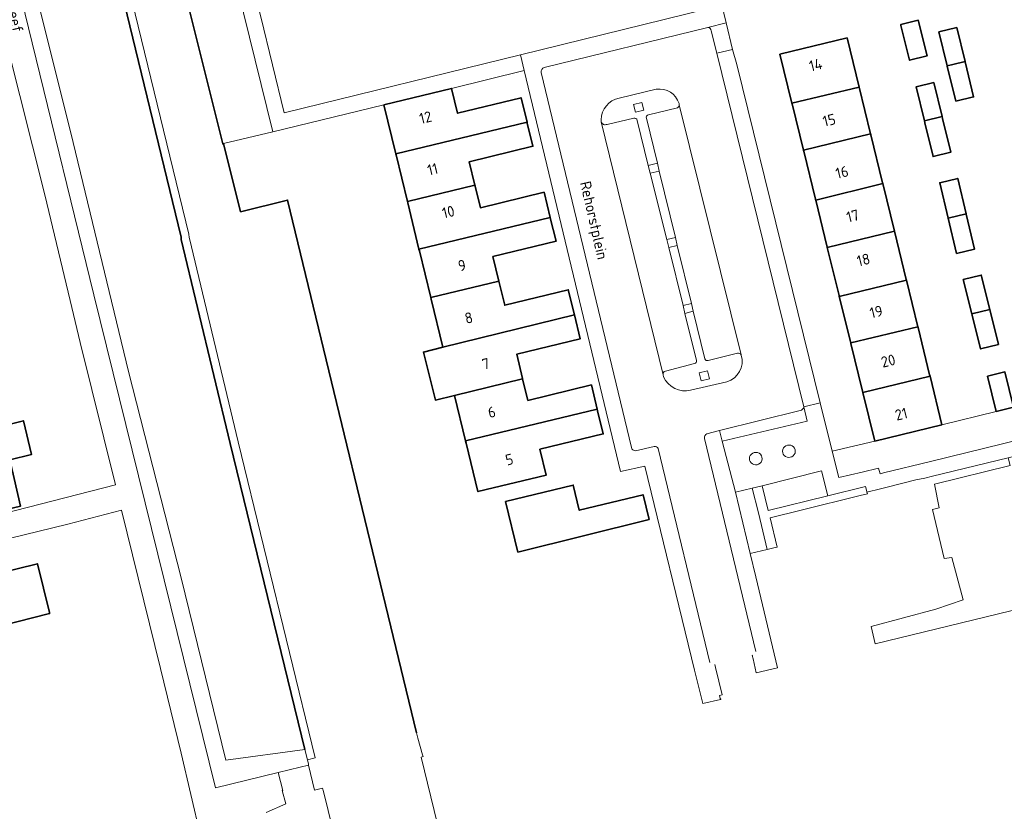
# Model space of a CAD drawing. Header units: metres. Extents: x 152391 to 157968, y 462336 to 467280.
# Tile 597 of 656: x 156980 to 157102, y 464065 to 464164. Entities that reach past the tile are written whole.
import ezdxf
from ezdxf.enums import TextEntityAlignment as Align

# ---------------------------------------------------------------- set-up
doc = ezdxf.new("R2010")
doc.units = ezdxf.units.M
doc.header["$LTSCALE"] = 0.75
for name, color, linetype, lineweight in [('B-WE-GK-BESCHOEIING-G', 251, 'GK-BESCHOEIING', 35), ('B-WE-GR-BEPLANTING_CULTUUR_HEESTERS-GV', 251, 'Continuous', 18), ('B-WE-GR-GROENVOORZIENING-GV', 251, 'Continuous', 18), ('B-WE-GR-HAAG-GV', 251, 'Continuous', 13), ('B-WE-OG-BEBOUWING-GV', 6, 'Continuous', 35), ('B-WE-OG-BEBOUWING-T18', 1, 'Continuous', 18), ('B-WE-OG-TERREIN_CULTUURSCHEIDING-GV', 251, 'Continuous', 18), ('B-WE-OG-TOPOGRAFIE-T18', 1, 'Continuous', 18), ('B-WE-OG-WATER_SLOOT-GV', 251, 'Continuous', 18), ('B-WE-VH-VERHARDING_BETONSTRAATSTEEN-GV', 251, 'Continuous', 18), ('B-WE-VH-VERHARDING_TEGEL-GV', 251, 'Continuous', 18)]:
    doc.layers.add(name, color=color, linetype=linetype, lineweight=lineweight)
doc.styles.add('NLCS-ISO-M750-T18', font='NLCS-ISO.ttf', dxfattribs={"height": 1.35})
doc.linetypes.add('GK-BESCHOEIING', pattern='A,30,-5,[1,NLCS.SHX,S=1,R=0,X=0,Y=0],-5', length=40)

msp = doc.modelspace()

# ---------------------------------------------------------------- linework, layer by layer
at = {"layer": 'B-WE-GK-BESCHOEIING-G'}
for points in [[(157005.26, 464148.25), (157005.15, 464148.22), (157000, 464168.99), (157000, 464168.96), (156995.74, 464186.11), (156992.46, 464199.42)], [(156985.14, 464197.77), (156989.35, 464180.38), (157000, 464136.61), (157000, 464136.34), (157006.08, 464110.93), (157015.36, 464072.86)], [(157005.26, 464148.25), (157007.36, 464139.78), (157013.22, 464141.22), (157029.24, 464074.96)]]:
    msp.add_lwpolyline(points, dxfattribs=at)
at = {"layer": 'B-WE-GR-BEPLANTING_CULTUUR_HEESTERS-GV'}
for points in [[(157087.31, 464107.28), (157093.14, 464108.7), (157104.49, 464111.47), (157103.5, 464115.44), (157103.49, 464115.47), (157101.33, 464114.93), (157094.57, 464113.29), (157086.23, 464111.25), (157080.93, 464110.01), (157081.75, 464106.71), (157084.64, 464107.39), (157086.68, 464107.86), (157086.88, 464107.17)], [(157072.23, 464105.7), (157072.97, 464102.63), (157080.4, 464104.45), (157079.62, 464107.53)]]:
    msp.add_lwpolyline(points, close=True, dxfattribs=at)
at = {"layer": 'B-WE-GR-GROENVOORZIENING-GV'}
for points in [[(156980.87, 464212.89), (156980.9, 464213.19), (156980.9, 464213.21), (156967.82, 464216.53), (156981.47, 464160.79), (156989.12, 464129.45), (157004.23, 464068.11), (157012.05, 464070.02), (157014.78, 464070.69), (157015.83, 464070.95), (157015.8, 464071.06), (157015.67, 464071.58), (157015.36, 464072.86), (157005.54, 464071.54), (157000, 464094.24), (156993.45, 464119.89), (156986.56, 464148.38), (156981.25, 464169.69), (156976.42, 464189.65), (156971.78, 464208.58), (156980.77, 464212.73), (156980.9, 464212.79)], [(157056.48, 464152.16), (157057.52, 464152.42), (157057.28, 464153.39), (157056.24, 464153.13)], [(157059.43, 464144.84), (157059.2, 464145.81), (157058.07, 464145.53), (157058.31, 464144.56)], [(157061.43, 464136.57), (157060.36, 464136.31), (157060.6, 464135.34), (157061.67, 464135.6)], [(157063.42, 464128.37), (157062.39, 464128.11), (157062.63, 464127.14), (157063.66, 464127.4)], [(157064.39, 464119.72), (157064.63, 464118.74), (157065.67, 464119), (157065.43, 464119.97)], [(157072.86, 464097.76), (157073.69, 464097.96), (157074.08, 464098.05), (157073.2, 464101.7), (157077.08, 464102.66), (157084.42, 464104.47), (157085.31, 464104.69), (157085.26, 464104.89), (157085.24, 464104.99), (157085.09, 464105.6), (157080.4, 464104.45), (157080.4, 464104.45), (157072.97, 464102.63), (157072.23, 464105.7), (157071, 464105.39), (157071.75, 464102.33)]]:
    msp.add_lwpolyline(points, close=True, dxfattribs=at)
for points in [[(157067.25, 464111.25), (157077.81, 464113.72), (157077.4, 464115.49)], [(157076.97, 464115.05), (157066.94, 464112.55), (157067.25, 464111.25)]]:
    msp.add_lwpolyline(points, dxfattribs=at)
for points in [[(157077.4, 464115.49, -0.310965), (157076.97, 464115.05)], [(157075.37, 464110.73, 1.014761), (157075.72, 464109.23)], [(157075.72, 464109.23, 1.039911), (157075.37, 464110.73)], [(157071.24, 464109.81, 1.014469), (157071.59, 464108.31)], [(157071.59, 464108.31, 1.041173), (157071.24, 464109.81)]]:
    msp.add_lwpolyline(points, format="xyb", dxfattribs=at)
at = {"layer": 'B-WE-GR-HAAG-GV'}
for points in [[(157067.25, 464111.25), (157077.81, 464113.72), (157077.4, 464115.49)], [(157076.97, 464115.05), (157066.94, 464112.55), (157067.25, 464111.25)]]:
    msp.add_lwpolyline(points, dxfattribs=at)
msp.add_lwpolyline([(157077.4, 464115.49, -0.310965), (157076.97, 464115.05)], format="xyb", dxfattribs=at)
msp.add_lwpolyline([(157085.09, 464105.6), (157080.4, 464104.45), (157080.4, 464104.45), (157072.97, 464102.63), (157072.23, 464105.7), (157071, 464105.39), (157071.75, 464102.33), (157072.86, 464097.76), (157073.69, 464097.96), (157074.08, 464098.05), (157073.2, 464101.7), (157077.08, 464102.66), (157084.42, 464104.47), (157085.31, 464104.69), (157085.26, 464104.89), (157085.24, 464104.99)], close=True, dxfattribs=at)
at = {"layer": 'B-WE-OG-BEBOUWING-GV'}
for points in [[(157089.48, 464162.94), (157090.55, 464158.62), (157092.74, 464159.16), (157091.64, 464163.6), (157089.45, 464163.06)], [(157095.23, 464157.94), (157095.94, 464158.11), (157097.45, 464158.48), (157096.43, 464162.7), (157094.21, 464162.16)], [(157082.78, 464161.42), (157074.43, 464159.37), (157075.93, 464153.28), (157084.28, 464155.29)], [(157096.29, 464153.54), (157098.51, 464154.07), (157097.46, 464158.43), (157097.45, 464158.48), (157095.94, 464158.11), (157095.23, 464157.94), (157095.24, 464157.89)], [(157092.4, 464151.07), (157094.6, 464151.61), (157093.57, 464155.84), (157091.37, 464155.3)], [(157025.18, 464153.08), (157026.67, 464146.98), (157042.99, 464150.91), (157042.25, 464153.96), (157034.35, 464152.04), (157033.6, 464155.13)], [(157077.36, 464147.43), (157085.71, 464149.46), (157084.28, 464155.29), (157075.93, 464153.28), (157075.94, 464153.21)], [(157028.11, 464141.06), (157036.51, 464143.1), (157035.8, 464145.99), (157043.72, 464147.92), (157043.02, 464150.8), (157042.99, 464150.91), (157026.67, 464146.98), (157026.7, 464146.84)], [(157094.6, 464151.61), (157092.4, 464151.07), (157092.45, 464150.86), (157093.48, 464146.64), (157095.68, 464147.18), (157094.65, 464151.39)], [(157085.71, 464149.46), (157077.36, 464147.43), (157077.39, 464147.33), (157078.86, 464141.33), (157078.88, 464141.24), (157087.22, 464143.29), (157087.2, 464143.39), (157085.73, 464149.35)], [(157095.36, 464138.99), (157097.59, 464139.53), (157096.54, 464143.92), (157094.31, 464143.38)], [(157029.55, 464135.11), (157045.87, 464139.07), (157045.11, 464142.21), (157037.19, 464140.28), (157036.54, 464142.97), (157036.51, 464143.1), (157028.11, 464141.06), (157028.15, 464140.9)], [(157080.32, 464135.35), (157088.67, 464137.38), (157087.22, 464143.29), (157078.88, 464141.24), (157080.31, 464135.39)], [(157045.87, 464139.07), (157029.55, 464135.11), (157029.6, 464134.92), (157031.02, 464129.1), (157039.49, 464131.16), (157038.75, 464134.2), (157046.59, 464136.1), (157045.88, 464139.03)], [(157095.36, 464138.99), (157096.41, 464134.6), (157098.64, 464135.14), (157097.61, 464139.46), (157097.59, 464139.53)], [(157088.67, 464137.38), (157080.32, 464135.35), (157081.79, 464129.35), (157081.82, 464129.24), (157090.17, 464131.26), (157090.15, 464131.33)], [(157083.24, 464123.46), (157091.59, 464125.46), (157090.17, 464131.26), (157081.82, 464129.24)], [(157098.29, 464127.06), (157100.53, 464127.6), (157099.46, 464131.91), (157097.22, 464131.34)], [(157039.49, 464131.16), (157031.02, 464129.1), (157031.06, 464128.92), (157032.52, 464122.92), (157048.88, 464126.97), (157048.12, 464130.07), (157040.22, 464128.15), (157039.53, 464130.98)], [(157101.61, 464123.28), (157100.57, 464127.45), (157100.53, 464127.6), (157098.29, 464127.06), (157098.33, 464126.92), (157099.38, 464122.72)], [(157048.88, 464126.97), (157032.52, 464122.92), (157030.11, 464122.32), (157031.59, 464116.34), (157033.97, 464116.94), (157042.44, 464119), (157042.43, 464119.03), (157041.7, 464122.05), (157049.61, 464123.97)], [(157091.59, 464125.46), (157083.24, 464123.46), (157083.25, 464123.39), (157084.7, 464117.47), (157084.75, 464117.28), (157093.1, 464119.32), (157093.05, 464119.48), (157091.61, 464125.39)], [(157033.97, 464116.94), (157035.35, 464111.26), (157051.72, 464115.23), (157050.99, 464118.23), (157043.1, 464116.31), (157042.44, 464119)], [(157093.1, 464119.32), (157084.75, 464117.28), (157086.23, 464111.25), (157094.57, 464113.29)], [(157103.49, 464115.47), (157102.42, 464119.86), (157100.25, 464119.32), (157101.33, 464114.93)], [(157051.72, 464115.23), (157035.35, 464111.26), (157035.42, 464111), (157036.89, 464104.96), (157045.38, 464107.02), (157044.59, 464110.23), (157052.47, 464112.15), (157051.77, 464115.03)], [(156977.73, 464113.12), (156968.94, 464110.94), (156970.52, 464104.46), (156972.56, 464104.96), (156973.38, 464101.56), (156980.01, 464103.17), (156979.23, 464106.58), (156978.66, 464108.93), (156981.38, 464109.59), (156980.36, 464113.77)], [(157058.16, 464101.51), (157057.41, 464104.57), (157049.49, 464102.64), (157048.73, 464105.77), (157040.32, 464103.73), (157041.85, 464097.43)], [(156973.49, 464087.23), (156983.62, 464089.79), (156983.59, 464089.91), (156982.1, 464095.98), (156971.95, 464093.48)]]:
    msp.add_lwpolyline(points, close=True, dxfattribs=at)
at = {"layer": 'B-WE-OG-TERREIN_CULTUURSCHEIDING-GV'}
for points in [[(157132.45, 464097.27), (157131.81, 464099.91), (157128.89, 464099.2), (157125.75, 464112.05), (157128.67, 464112.76), (157128.26, 464114.41), (157107.25, 464109.24), (157107.01, 464110.21), (157102.82, 464109.18), (157103.05, 464108.21), (157093.64, 464105.89), (157094.25, 464102.94), (157093.39, 464102.74), (157094.85, 464096.63), (157095.82, 464096.76), (157097.22, 464091.49), (157093.84, 464090.32), (157085.8, 464088.18), (157086.29, 464086.02)], [(157068.91, 464104.88), (157070.74, 464097.26), (157072.86, 464097.76), (157071.75, 464102.33), (157071, 464105.39)]]:
    msp.add_lwpolyline(points, close=True, dxfattribs=at)
at = {"layer": 'B-WE-OG-WATER_SLOOT-GV'}
for points in [[(156982.25, 464208.18), (156981.08, 464212.22), (156980.91, 464212.74), (156980.9, 464212.79), (156980.77, 464212.73), (156971.78, 464208.58), (156976.42, 464189.65), (156981.25, 464169.69), (156986.56, 464148.38), (156993.45, 464119.89), (157000, 464094.24), (157005.54, 464071.54), (157015.36, 464072.86), (157006.08, 464110.93), (157000, 464136.34), (157000, 464136.61), (156989.35, 464180.38), (156985.14, 464197.77), (156982.08, 464197.08), (156981.99, 464197.44), (156984.87, 464198.09), (156983.6, 464202.24)], [(156990.09, 464210.47), (156990.11, 464210.37), (156991.07, 464205.97), (156990.93, 464205.9), (156991.76, 464203.19), (156992.37, 464199.79), (156993.84, 464200.12), (156993.96, 464199.76), (156992.46, 464199.42), (156995.74, 464186.11), (157000, 464168.96), (157000, 464168.99), (157005.15, 464148.22), (157005.26, 464148.25), (157011.38, 464149.73), (157004.84, 464176.36), (157000.14, 464195.5), (156998.45, 464202.4), (156996.74, 464209.1), (156990.19, 464210.81)], [(156986.11, 464197.99), (156985.14, 464197.77), (156989.35, 464180.38), (157000, 464136.61), (157000, 464136.34), (157006.08, 464110.93), (157015.36, 464072.86), (157015.67, 464071.58), (157016.64, 464071.83), (157007.05, 464111.17), (157001, 464136.45), (157000.97, 464136.57), (157000.94, 464136.97), (156990.32, 464180.61)]]:
    msp.add_lwpolyline(points, close=True, dxfattribs=at)
for points in [[(156990.32, 464180.61), (157000.94, 464136.97), (157000.97, 464136.57), (157001, 464136.45), (157007.05, 464111.17), (157016.64, 464071.83), (157015.67, 464071.58), (157015.8, 464071.06), (157015.83, 464070.95), (157016.58, 464067.84), (157017.55, 464068.08), (157017.66, 464067.64), (157029.35, 464020.06)], [(157037.81, 464039.09), (157029.84, 464071.93), (157030.06, 464071.99), (157030.01, 464072.2), (157029.42, 464074.31), (157029.37, 464074.47), (157029.24, 464074.96), (157013.22, 464141.22), (157007.36, 464139.78), (157005.26, 464148.25), (157005.15, 464148.22), (157000, 464168.99)]]:
    msp.add_lwpolyline(points, dxfattribs=at)
at = {"layer": 'B-WE-VH-VERHARDING_BETONSTRAATSTEEN-GV'}
for points in [[(157065.9, 464162.3), (157066.59, 464159.5), (157068.54, 464159.98), (157067.76, 464163.27), (157065.48, 464162.72)], [(157065.48, 464162.72), (157065.47, 464162.72), (157045.13, 464157.73)], [(157077.4, 464115.49), (157077.39, 464115.5), (157066.59, 464159.5), (157065.9, 464162.3)], [(157044.76, 464157.09), (157055.96, 464110.46)], [(157054.43, 464153.92), (157059.06, 464155.02)], [(157061.7, 464152.71), (157058.08, 464151.85)], [(157061.89, 464153.24), (157061.91, 464153.12), (157061.92, 464153.09), (157061.92, 464153.08)], [(157061.92, 464153.08), (157069.61, 464121.98), (157069.62, 464121.94), (157069.63, 464121.92)], [(157069.61, 464121.98), (157061.92, 464153.08)], [(157059.97, 464119.25), (157059.9, 464119.5), (157052.22, 464150.97), (157052.21, 464151), (157052.21, 464151.01), (157052.2, 464151.22)], [(157052.22, 464150.97), (157059.9, 464119.5)], [(157056.26, 464151.42), (157052.94, 464150.65)], [(157064.08, 464121.27), (157062.63, 464127.14), (157062.39, 464128.11), (157060.6, 464135.34), (157060.36, 464136.31), (157058.31, 464144.56), (157058.07, 464145.53), (157056.68, 464151.15)], [(157057.84, 464151.42), (157059.2, 464145.81), (157059.43, 464144.84), (157061.43, 464136.57), (157061.67, 464135.6), (157063.42, 464128.37), (157063.66, 464127.4), (157065.1, 464121.47)], [(157065.5, 464121.27), (157069.17, 464122.18)], [(157060.19, 464119.95), (157063.81, 464120.9)], [(157067.84, 464118.62), (157063.33, 464117.58)], [(157065.34, 464112.15), (157066.94, 464112.55), (157076.97, 464115.05)], [(157056.48, 464110.03), (157058.79, 464110.59)], [(157071.44, 464085.09), (157065.06, 464111.59)], [(157059.29, 464110.31), (157065.7, 464083.72)]]:
    msp.add_lwpolyline(points, dxfattribs=at)
for points in [[(157065.9, 464162.3, 0.387134), (157065.48, 464162.72)], [(157065.48, 464162.72, -0.387134), (157065.9, 464162.3)], [(157045.13, 464157.73, 0.385306), (157044.76, 464157.09)], [(157059.06, 464155.02, -0.373818), (157061.89, 464153.24)], [(157052.2, 464151.22, -0.339856), (157054.43, 464153.92)], [(157061.92, 464153.08, -0.312553), (157061.7, 464152.71)], [(157052.94, 464150.65, -0.46003), (157052.22, 464150.97)], [(157056.68, 464151.15, 0.45636), (157056.26, 464151.42)], [(157058.08, 464151.85, 0.45907), (157057.84, 464151.42)], [(157065.1, 464121.47, 0.398425), (157065.5, 464121.27)], [(157069.63, 464121.92, -0.411162), (157067.84, 464118.62)], [(157069.17, 464122.18, -0.343506), (157069.61, 464121.98)], [(157063.81, 464120.9, 0.403608), (157064.08, 464121.27)], [(157059.9, 464119.5, -0.390514), (157060.19, 464119.95)], [(157063.33, 464117.58, -0.363398), (157059.97, 464119.25)], [(157076.97, 464115.05, 0.310965), (157077.4, 464115.49)], [(157065.06, 464111.59, -0.320227), (157065.34, 464112.15)], [(157055.96, 464110.46, 0.37603), (157056.48, 464110.03)], [(157058.79, 464110.59, -0.378878), (157059.29, 464110.31)]]:
    msp.add_lwpolyline(points, format="xyb", dxfattribs=at)
at = {"layer": 'B-WE-VH-VERHARDING_TEGEL-GV'}
for points in [[(157010.56, 464065.05), (157012.99, 464066.12), (157012.56, 464067.78), (157012.62, 464067.77), (157012.05, 464070.02), (157004.23, 464068.11), (156989.12, 464129.45), (156981.47, 464160.79), (156967.82, 464216.53)], [(157045.13, 464157.73), (157065.47, 464162.72), (157065.48, 464162.72), (157067.76, 464163.27), (157066.65, 464167.97)], [(157065.27, 464164.99), (157042.16, 464159.3), (157042.63, 464157.36), (157054.62, 464107.46), (157057.64, 464108.14), (157063.81, 464082.74), (157064.44, 464080.26), (157064.85, 464078.59), (157067.06, 464079.12), (157067.07, 464079.12), (157067.1, 464079.14), (157066.99, 464079.21), (157066.9, 464079.59), (157067.24, 464079.67), (157066.43, 464083.08), (157066.32, 464083.45)], [(156978.37, 464160.35), (156983.04, 464141.87), (156986.19, 464128.73), (156987.44, 464123.5), (156991.83, 464105.79), (156962.24, 464098.21)], [(157055.96, 464110.46), (157044.76, 464157.09)], [(157059.06, 464155.02), (157054.43, 464153.92)], [(157058.08, 464151.85), (157061.7, 464152.71)], [(157061.92, 464153.08), (157061.92, 464153.09), (157061.91, 464153.12), (157061.89, 464153.24)], [(157052.2, 464151.22), (157052.21, 464151.01), (157052.21, 464151), (157052.22, 464150.97)], [(157052.94, 464150.65), (157056.26, 464151.42)], [(157056.68, 464151.15), (157058.07, 464145.53), (157059.2, 464145.81), (157057.84, 464151.42)], [(157065.1, 464121.47), (157063.66, 464127.4), (157062.63, 464127.14), (157064.08, 464121.27)], [(157069.17, 464122.18), (157065.5, 464121.27)], [(157069.63, 464121.92), (157069.62, 464121.94), (157069.61, 464121.98)], [(157063.81, 464120.9), (157060.19, 464119.95)], [(157059.9, 464119.5), (157059.97, 464119.25)], [(157063.33, 464117.58), (157067.84, 464118.62)], [(157104.49, 464111.47), (157093.14, 464108.7), (157087.31, 464107.28), (157086.88, 464107.17), (157086.68, 464107.86), (157084.64, 464107.39), (157081.75, 464106.71), (157080.93, 464110.01), (157079.45, 464116.01), (157077.39, 464115.5), (157077.4, 464115.49), (157077.81, 464113.72), (157067.25, 464111.25), (157067.51, 464110.28), (157068.91, 464104.88), (157071, 464105.39), (157072.23, 464105.7), (157079.62, 464107.53), (157080.4, 464104.45), (157080.4, 464104.45), (157085.09, 464105.6), (157085.24, 464104.99), (157085.26, 464104.89), (157086.92, 464105.3), (157087.75, 464105.51), (157091.35, 464106.44), (157092.46, 464106.63), (157093.42, 464106.87), (157102.82, 464109.18)], [(157071.08, 464084.6), (157071, 464084.58), (157071.1, 464084.15), (157071.5, 464082.43), (157074.14, 464083.05), (157071.43, 464094.35), (157071.44, 464094.35), (157070.74, 464097.26), (157068.91, 464104.88), (157067.51, 464110.28), (157067.25, 464111.25), (157066.94, 464112.55), (157065.34, 464112.15)], [(157058.79, 464110.59), (157056.48, 464110.03)], [(157065.06, 464111.59), (157071.44, 464085.09)], [(157065.7, 464083.72), (157059.29, 464110.31)], [(156967.68, 464096.47), (156985.88, 464100.91), (156992.57, 464102.67), (156997.43, 464082.97), (157000, 464072.41), (157002.39, 464062.13)]]:
    msp.add_lwpolyline(points, dxfattribs=at)
for points in [[(157033.6, 464155.13), (157042.63, 464157.36), (157042.16, 464159.3), (157012.77, 464152.07), (157009.89, 464164.01), (157008.95, 464167.79), (157008.96, 464167.79), (157000.25, 464202.92), (156998.92, 464208.52), (156998.91, 464208.53), (156996.81, 464209.13), (156996.74, 464209.1), (156998.45, 464202.4), (157000.14, 464195.5), (157004.84, 464176.36), (157011.38, 464149.73), (157025.18, 464153.08)], [(157068.54, 464159.98), (157066.59, 464159.5), (157077.39, 464115.5), (157079.45, 464116.01), (157069.07, 464158.09), (157069.07, 464158.1)], [(157057.52, 464152.42), (157056.48, 464152.16), (157056.24, 464153.13), (157057.28, 464153.39)], [(157058.31, 464144.56), (157060.36, 464136.31), (157061.43, 464136.57), (157059.43, 464144.84)], [(157062.39, 464128.11), (157063.42, 464128.37), (157061.67, 464135.6), (157060.6, 464135.34)], [(157064.63, 464118.74), (157064.39, 464119.72), (157065.43, 464119.97), (157065.67, 464119)]]:
    msp.add_lwpolyline(points, close=True, dxfattribs=at)
for points in [[(157044.76, 464157.09, -0.385306), (157045.13, 464157.73)], [(157061.89, 464153.24, 0.373818), (157059.06, 464155.02)], [(157054.43, 464153.92, 0.339856), (157052.2, 464151.22)], [(157061.7, 464152.71, 0.312553), (157061.92, 464153.08)], [(157052.22, 464150.97, 0.46003), (157052.94, 464150.65)], [(157056.26, 464151.42, -0.45636), (157056.68, 464151.15)], [(157057.84, 464151.42, -0.45907), (157058.08, 464151.85)], [(157065.5, 464121.27, -0.398425), (157065.1, 464121.47)], [(157067.84, 464118.62, 0.411162), (157069.63, 464121.92)], [(157069.61, 464121.98, 0.343506), (157069.17, 464122.18)], [(157064.08, 464121.27, -0.403608), (157063.81, 464120.9)], [(157060.19, 464119.95, 0.390514), (157059.9, 464119.5)], [(157059.97, 464119.25, 0.363398), (157063.33, 464117.58)], [(157065.34, 464112.15, 0.320227), (157065.06, 464111.59)], [(157056.48, 464110.03, -0.37603), (157055.96, 464110.46)], [(157059.29, 464110.31, 0.378878), (157058.79, 464110.59)], [(157075.72, 464109.23, -1.014761), (157075.37, 464110.73)], [(157075.37, 464110.73, -1.039911), (157075.72, 464109.23)], [(157071.59, 464108.31, -1.014469), (157071.24, 464109.81)], [(157071.24, 464109.81, -1.041173), (157071.59, 464108.31)]]:
    msp.add_lwpolyline(points, format="xyb", dxfattribs=at)

# ---------------------------------------------------------------- texts
at = {"layer": 'B-WE-OG-BEBOUWING-T18', "style": 'NLCS-ISO-M750-T18'}
for s, rotation, p in [('14', 13.8, (157078.88, 464158.05)), ('12', 13.6, (157030.36, 464151.51)), ('15', 13.8, (157080.56, 464151.17)), ('11', 13.6, (157031.25, 464145.07)), ('16', 13.8, (157082.15, 464144.7)), ('10', 13.6, (157033.2, 464139.75)), ('17', 13.8, (157083.49, 464139.25)), ('9', 13.6, (157034.9, 464133.11)), ('18', 13.8, (157084.82, 464133.8)), ('19', 13.8, (157086.41, 464127.33)), ('8', 13.6, (157035.74, 464126.58)), ('7', 13.6, (157037.87, 464120.86)), ('20', 13.8, (157087.9, 464121.23)), ('6', 13.6, (157038.6, 464114.86)), ('21', 13.8, (157089.52, 464114.61)), ('5', 13.6, (157040.79, 464108.96))]:
    msp.add_text(s, height=1.35, rotation=rotation, dxfattribs=at).set_placement(p, align=Align.MIDDLE)
at = {"layer": 'B-WE-OG-TOPOGRAFIE-T18', "style": 'NLCS-ISO-M750-T18'}
for s, rotation, p in [('Reintendreef', 283.7, (156978.53, 464167.1)), ('Rehorstplein', 282.9, (157051.13, 464138.67))]:
    msp.add_text(s, height=1.35, rotation=rotation, dxfattribs=at).set_placement(p, align=Align.MIDDLE)

doc.saveas('drawing.dxf')
